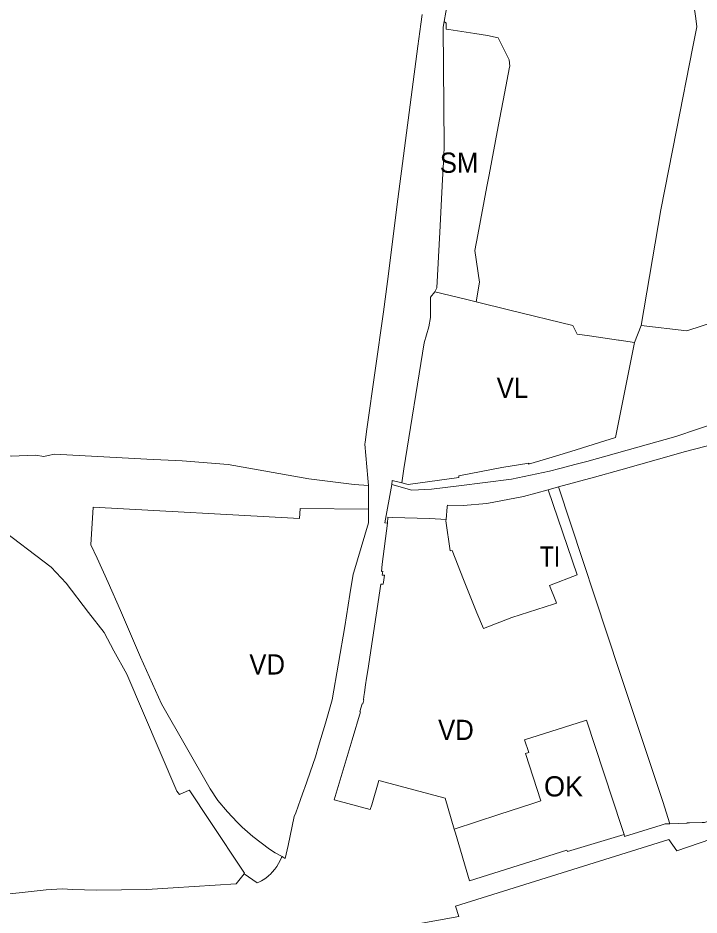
# Model space of a CAD drawing. Extents: x -650451 to -642268, y -1075216 to -1066610.
# Drawn here: x -646951 to -646547, y -1070109 to -1069577 of the extents above; entities that cross this region are included whole.
import ezdxf

# ---------------------------------------------------------------- set-up
doc = ezdxf.new("R2010")
doc.units = 0
doc.header["$LTSCALE"] = 4.8
for name, color, linetype, lineweight in [('13', 7, 'Continuous', 13), ('18', 7, 'Continuous', 13), ('24', 7, 'Continuous', 13), ('25', 7, 'Continuous', 13), ('30', 7, 'Continuous', 13), ('34', 7, 'Continuous', 13), ('35', 7, 'Continuous', 13), ('36', 7, 'Continuous', 13), ('46', 7, 'Continuous', 13)]:
    doc.layers.add(name, color=color, linetype=linetype, lineweight=lineweight)
doc.layers.add('62', color=7, linetype='Continuous')

msp = doc.modelspace()

# ---------------------------------------------------------------- linework, layer by layer
at = {"layer": '13'}
for points in [[(-646692.41, -1070058.37), (-646666.05, -1070049.71), (-646645.86, -1070043.02), (-646641.11, -1070041.49), (-646650.08, -1070013.48), (-646648.18, -1070012.92), (-646650.78, -1070005.32), (-646615.04, -1069994.08), (-646613.89, -1069993.72), (-646593.18, -1070056.84), (-646591.62, -1070061.59)], [(-646591.62, -1070061.59), (-646625.29, -1070071.57), (-646625.53, -1070070.79), (-646683.39, -1070088.95), (-646691.73, -1070060.68), (-646692.41, -1070058.37)]]:
    msp.add_lwpolyline(points, dxfattribs=at)
at = {"layer": '18'}
for points in [[(-646703.88, -1069739.43), (-646702.67, -1069737.03), (-646700.97, -1069703.95), (-646699.78, -1069680.46), (-646699.3, -1069672.67), (-646698.64, -1069658.79), (-646698.34, -1069652.98), (-646698.96, -1069582.26), (-646698.4, -1069578.93)], [(-646698.4, -1069578.93), (-646697.31, -1069579.97), (-646697.31, -1069583.47), (-646695.61, -1069583.8), (-646695.65, -1069583.72), (-646680.25, -1069585.99), (-646672.68, -1069587.24), (-646666.36, -1069588.57), (-646659.83, -1069601.8), (-646659.52, -1069605.53), (-646659.65, -1069605.99), (-646662.57, -1069621.66), (-646666.26, -1069641.2), (-646671.69, -1069669.92), (-646673, -1069676.8), (-646678.52, -1069705.63), (-646680.28, -1069714.83), (-646677.36, -1069733.65), (-646679.46, -1069745.37)], [(-646679.46, -1069745.37), (-646684.88, -1069744.05), (-646703.88, -1069739.43)]]:
    msp.add_lwpolyline(points, dxfattribs=at)
at = {"layer": '24'}
for points in [[(-646642.89, -1069357.68), (-646644.22, -1069361.78), (-646652.72, -1069388.08), (-646677.18, -1069463.79), (-646679.13, -1069473.51), (-646680.77, -1069481.22), (-646684.95, -1069502.53), (-646686.56, -1069511.7), (-646693.58, -1069550.28), (-646694.47, -1069556.69), (-646698.4, -1069578.93)], [(-646714.037, -1069593.585), (-646712.34, -1069580.49), (-646711.442, -1069574.759)], [(-646698.4, -1069578.93), (-646698.96, -1069582.26), (-646698.34, -1069652.98), (-646698.64, -1069658.79), (-646699.3, -1069672.67), (-646699.78, -1069680.46), (-646700.97, -1069703.95), (-646702.67, -1069737.03), (-646703.88, -1069739.43)], [(-646732.143, -1069733.308), (-646725.82, -1069684.5), (-646714.037, -1069593.585)], [(-646743.31, -1069854.26), (-646743.7, -1069850.07), (-646745.56, -1069829.84), (-646745.38, -1069828.58), (-646744.309, -1069820.977), (-646734.48, -1069751.35), (-646732.143, -1069733.308)], [(-646703.88, -1069739.43), (-646706.51, -1069742.6), (-646706.45, -1069754.56), (-646707.47, -1069760.26), (-646710.23, -1069769.75), (-646722.29, -1069844.37), (-646723.5, -1069852.83)], [(-646794.65, -1070074.64), (-646792.72, -1070075.77), (-646791.07, -1070068.11), (-646787.36, -1070050.91), (-646786.47, -1070048.62), (-646783.66, -1070040.78), (-646781.53, -1070034.66), (-646781.39, -1070034.23), (-646774.86, -1070015.47), (-646772.96, -1070009.03), (-646768.91, -1069995.43), (-646764.81, -1069981.64), (-646757.45, -1069938.12), (-646754.36, -1069919.12), (-646752.38, -1069906.9), (-646752.07, -1069905.84), (-646743.31, -1069876.55), (-646743.31, -1069868.47), (-646743.31, -1069854.26)], [(-646729.54, -1069853.69), (-646733.62, -1069876.59), (-646732.08, -1069876.71)], [(-646723.5, -1069852.83), (-646729.24, -1069851.41), (-646729.54, -1069853.69)], [(-646732.08, -1069876.71), (-646735.15, -1069901.1), (-646735.69, -1069905.4), (-646734.84, -1069905.23), (-646735.19, -1069907.53), (-646733.76, -1069907.63), (-646734.41, -1069911.69), (-646734.62, -1069912.97), (-646735.99, -1069912.84), (-646743.72, -1069964.15), (-646744.42, -1069968.76), (-646745.01, -1069972.71), (-646745.7, -1069977.28), (-646746.06, -1069979.62), (-646746.35, -1069981.55), (-646746.07, -1069981.64), (-646746.77, -1069983.94), (-646747.05, -1069983.85), (-646748.48, -1069988.52), (-646748.13, -1069988.62), (-646753.06, -1070005.25), (-646763.66, -1070040.96), (-646742.32, -1070046.69), (-646741.44, -1070043.82), (-646737.2, -1070029.43), (-646697.83, -1070040.01), (-646692.41, -1070058.37)], [(-646564.36, -1070055.13), (-646554.59, -1070054.69), (-646554.18, -1070054.77), (-646554.18, -1070054.65), (-646553.63, -1070054.65), (-646552.83, -1070054.64), (-646545.23, -1070054.44), (-646543.77, -1070054.42), (-646524.53, -1070048), (-646524.51, -1070048.06), (-646491.01, -1070036.85), (-646482.5, -1070033.96), (-646474.21, -1070031.18), (-646459.85, -1070026.36), (-646416.71, -1070006.02), (-646415.95, -1070005.23), (-646379.52, -1069987.68), (-646375.45, -1069985.67)], [(-646461.415, -1070037.991), (-646512.41, -1070054.76), (-646560.3, -1070071.2), (-646564.98, -1070064.53), (-646691.65, -1070104.1)], [(-646692.41, -1070058.37), (-646691.73, -1070060.68), (-646683.39, -1070088.95), (-646625.53, -1070070.79), (-646625.29, -1070071.57), (-646591.62, -1070061.59)], [(-646591.62, -1070061.59), (-646591.29, -1070062.61), (-646569.65, -1070056.01), (-646567.12, -1070055.12), (-646567.03, -1070055.25), (-646564.36, -1070055.13)], [(-646817.15, -1070084.76), (-646809.35, -1070090.25), (-646808.52, -1070089.88), (-646806.75, -1070088.96), (-646804.8, -1070087.72), (-646803.08, -1070086.35), (-646802.45, -1070085.8), (-646801.6, -1070085.04), (-646800.46, -1070083.91), (-646798.91, -1070082.09), (-646797.76, -1070080.47), (-646796.72, -1070078.77), (-646795.77, -1070077), (-646794.89, -1070075.2), (-646794.65, -1070074.64)], [(-647036.03, -1070094.96), (-647034.17, -1070096.49), (-647031.73, -1070097.21), (-647003.49, -1070099.66), (-646995.86, -1070099.52), (-646993.92, -1070099.49), (-646968.89, -1070098.02), (-646934.63, -1070094.24), (-646925.08, -1070093.82), (-646918.75, -1070094.08), (-646904.97, -1070094.52), (-646874.9, -1070094.1), (-646859.29, -1070093.1), (-646821.89, -1070090.7), (-646817.15, -1070084.76)], [(-646691.65, -1070104.1), (-646689.76, -1070110.18), (-646723.71, -1070116.32), (-646723.78, -1070116.13), (-646725.17, -1070116.36), (-646748.31, -1070117.83)]]:
    msp.add_lwpolyline(points, dxfattribs=at)
at = {"layer": '25'}
for points in [[(-646293.76, -1069728), (-646302.57, -1069735.2), (-646304.16, -1069736.47), (-646313.19, -1069743.8), (-646338.27, -1069759.27), (-646344.21, -1069763.44), (-646344.66, -1069762.49), (-646361.34, -1069771.83), (-646382.99, -1069782.94), (-646392.12, -1069787.63), (-646426.62, -1069799.39), (-646437.16, -1069802.41), (-646454.87, -1069807.49), (-646482.45, -1069815.52), (-646483.37, -1069815.8), (-646527.36, -1069826.98), (-646536.68, -1069829.35), (-646555.95, -1069834.37), (-646560.76, -1069835.73), (-646593.63, -1069845), (-646609.14, -1069849.37), (-646630.57, -1069855.24), (-646636.59, -1069856.89)], [(-646729.54, -1069853.69), (-646717.66, -1069857.11), (-646705.87, -1069856.62), (-646689.73, -1069854.58), (-646658.5, -1069850.59), (-646635.93, -1069845.82), (-646629.83, -1069844.23), (-646620.06, -1069841.69), (-646613.65, -1069840.02), (-646560.92, -1069825.33), (-646522.32, -1069812.28), (-646515.63, -1069810.24)], [(-647060.029, -1069817.854), (-646993.81, -1069829.12), (-646955.45, -1069836.93), (-646940.94, -1069836.34)], [(-646940.94, -1069836.34), (-646936.08, -1069837.11), (-646933.39, -1069836.51)], [(-646933.39, -1069836.51), (-646929.67, -1069835.68), (-646875, -1069838.65), (-646853.88, -1069839.8), (-646826.63, -1069841.84), (-646778.74, -1069850.44), (-646751.8, -1069853.72), (-646743.31, -1069854.26), (-646743.31, -1069868.47)], [(-646732.08, -1069876.71), (-646733.62, -1069876.59), (-646729.54, -1069853.69)], [(-646636.59, -1069856.89), (-646651.22, -1069860.89), (-646672.99, -1069864.96), (-646687.19, -1069866.14), (-646696.48, -1069866.07), (-646696.56, -1069866.95), (-646697.22, -1069874.56)], [(-646931.67, -1069902.89), (-646964.111, -1069878.315), (-647034.195, -1069877.629), (-647076, -1069875.85), (-647081.25, -1069875.56), (-647081.26, -1069875.76), (-647088.94, -1069875.34), (-647088.93, -1069875.14), (-647094.24, -1069874.85), (-647116.31, -1069873.65), (-647118.77, -1069873.51), (-647133.58, -1069872.73), (-647136.94, -1069872.55), (-647173.23, -1069871.09)], [(-646743.31, -1069868.47), (-646783.85, -1069868.01), (-646784.27, -1069873.85), (-646906.85, -1069867.12), (-646908.08, -1069889.5), (-646904.47, -1069897.39), (-646897.87, -1069911.92), (-646890.58, -1069928.52), (-646878.63, -1069956.29), (-646866.12, -1069984.02), (-646837.29, -1070034.47), (-646832.86, -1070041.26), (-646827.1, -1070048.03), (-646821.31, -1070054.15), (-646818.27, -1070057.1), (-646812.07, -1070062.75), (-646802.06, -1070070.23), (-646798.65, -1070072.29), (-646794.65, -1070074.64)], [(-646697.22, -1069874.56), (-646706.88, -1069873.9), (-646729.19, -1069873.26), (-646731.88, -1069873.19), (-646732.08, -1069876.71)], [(-646817.15, -1070084.76), (-646816.9, -1070084.45), (-646837.65, -1070053.22), (-646849.33, -1070035.63), (-646849.79, -1070035.17), (-646855.62, -1070037.66), (-646857.06, -1070035.86), (-646886.85, -1069966.26), (-646894.42, -1069952.39), (-646900.26, -1069941.64), (-646909.48, -1069929.65), (-646922.79, -1069912.31), (-646931.67, -1069902.89)], [(-646794.65, -1070074.64), (-646794.89, -1070075.2), (-646795.77, -1070077), (-646796.72, -1070078.77), (-646797.76, -1070080.47), (-646798.91, -1070082.09), (-646800.46, -1070083.91), (-646801.6, -1070085.04), (-646802.45, -1070085.8), (-646803.08, -1070086.35), (-646804.8, -1070087.72), (-646806.75, -1070088.96), (-646808.52, -1070089.88), (-646809.35, -1070090.25), (-646817.15, -1070084.76)]]:
    msp.add_lwpolyline(points, dxfattribs=at)
at = {"layer": '30'}
for points in [[(-646636.59, -1069856.89), (-646619.55, -1069907.32), (-646635.78, -1069913.73), (-646632.11, -1069923.03), (-646631.71, -1069924.15), (-646633.48, -1069924.72), (-646658.16, -1069932.71), (-646675.15, -1069939.3), (-646679.04, -1069929.94), (-646686.84, -1069910.22), (-646693.69, -1069892.98), (-646694.78, -1069893.05), (-646697.41, -1069875.35), (-646697.22, -1069874.56)], [(-646697.22, -1069874.56), (-646696.56, -1069866.95), (-646696.48, -1069866.07), (-646687.19, -1069866.14), (-646672.99, -1069864.96), (-646651.22, -1069860.89), (-646636.59, -1069856.89)]]:
    msp.add_lwpolyline(points, dxfattribs=at)
at = {"layer": '34'}
for points in [[(-646630.57, -1069855.24), (-646609.14, -1069849.37), (-646593.63, -1069845), (-646560.76, -1069835.73), (-646555.95, -1069834.37), (-646536.68, -1069829.35), (-646527.36, -1069826.98), (-646483.37, -1069815.8), (-646482.45, -1069815.52), (-646454.87, -1069807.49), (-646437.16, -1069802.41), (-646426.62, -1069799.39), (-646392.12, -1069787.63), (-646382.99, -1069782.94), (-646361.34, -1069771.83), (-646344.66, -1069762.49), (-646344.21, -1069763.44), (-646338.27, -1069759.27), (-646313.19, -1069743.8), (-646304.16, -1069736.47), (-646302.57, -1069735.2), (-646293.76, -1069728)], [(-646723.5, -1069852.83), (-646722.29, -1069844.37), (-646710.23, -1069769.75), (-646707.47, -1069760.26), (-646706.45, -1069754.56), (-646706.51, -1069742.6), (-646703.88, -1069739.43)], [(-646703.88, -1069739.43), (-646684.88, -1069744.05), (-646679.46, -1069745.37)], [(-646679.46, -1069745.37), (-646659.34, -1069750.26), (-646622, -1069759.34), (-646619.49, -1069764.46), (-646612.22, -1069765.55), (-646594.92, -1069768.13), (-646594.61, -1069768.18), (-646585.51, -1069769.57)], [(-646585.51, -1069769.57), (-646588.25, -1069783.37), (-646593.34, -1069808.99)], [(-646593.34, -1069808.99), (-646596.7, -1069825.92), (-646599.9, -1069826.9), (-646623.31, -1069834.1), (-646638.34, -1069838.73), (-646648.28, -1069841.78), (-646648.18, -1069841.04), (-646664.22, -1069843.72), (-646689.8, -1069848.71), (-646689.63, -1069849.7), (-646719.82, -1069853.78), (-646723.5, -1069852.83)], [(-646564.36, -1070055.13), (-646568.61, -1070041.85), (-646569.56, -1070039), (-646589.43, -1069979.62), (-646594.38, -1069964.82), (-646630.57, -1069855.24)], [(-646375.45, -1069985.67), (-646379.52, -1069987.68), (-646415.95, -1070005.23), (-646416.71, -1070006.02), (-646459.85, -1070026.36), (-646474.21, -1070031.18), (-646482.5, -1070033.96), (-646491.01, -1070036.85), (-646524.51, -1070048.06), (-646524.53, -1070048), (-646543.77, -1070054.42), (-646545.23, -1070054.44), (-646552.83, -1070054.64), (-646553.63, -1070054.65), (-646554.18, -1070054.65), (-646554.18, -1070054.77), (-646554.59, -1070054.69), (-646564.36, -1070055.13)], [(-646691.65, -1070104.1), (-646564.98, -1070064.53), (-646560.3, -1070071.2), (-646512.41, -1070054.76), (-646461.415, -1070037.991)], [(-646725.17, -1070116.36), (-646723.78, -1070116.13), (-646723.71, -1070116.32), (-646689.76, -1070110.18), (-646691.65, -1070104.1)]]:
    msp.add_lwpolyline(points, dxfattribs=at)
at = {"layer": '35'}
for points in [[(-646697.22, -1069874.56), (-646697.41, -1069875.35), (-646694.78, -1069893.05), (-646693.69, -1069892.98), (-646686.84, -1069910.22), (-646679.04, -1069929.94), (-646675.15, -1069939.3), (-646658.16, -1069932.71), (-646633.48, -1069924.72), (-646631.71, -1069924.15), (-646632.11, -1069923.03), (-646635.78, -1069913.73), (-646619.55, -1069907.32), (-646636.59, -1069856.89), (-646630.57, -1069855.24)], [(-646630.57, -1069855.24), (-646594.38, -1069964.82), (-646589.43, -1069979.62), (-646569.56, -1070039), (-646568.61, -1070041.85), (-646564.36, -1070055.13)], [(-646794.65, -1070074.64), (-646798.65, -1070072.29), (-646802.06, -1070070.23), (-646812.07, -1070062.75), (-646818.27, -1070057.1), (-646821.31, -1070054.15), (-646827.1, -1070048.03), (-646832.86, -1070041.26), (-646837.29, -1070034.47), (-646866.12, -1069984.02), (-646878.63, -1069956.29), (-646890.58, -1069928.52), (-646897.87, -1069911.92), (-646904.47, -1069897.39), (-646908.08, -1069889.5), (-646906.85, -1069867.12), (-646784.27, -1069873.85), (-646783.85, -1069868.01), (-646743.31, -1069868.47)], [(-646743.31, -1069868.47), (-646743.31, -1069876.55), (-646752.07, -1069905.84), (-646752.38, -1069906.9), (-646754.36, -1069919.12), (-646757.45, -1069938.12), (-646764.81, -1069981.64), (-646768.91, -1069995.43), (-646772.96, -1070009.03), (-646774.86, -1070015.47), (-646781.39, -1070034.23), (-646781.53, -1070034.66), (-646783.66, -1070040.78), (-646786.47, -1070048.62), (-646787.36, -1070050.91), (-646791.07, -1070068.11), (-646792.72, -1070075.77), (-646794.65, -1070074.64)], [(-646692.41, -1070058.37), (-646697.83, -1070040.01), (-646737.2, -1070029.43), (-646741.44, -1070043.82), (-646742.32, -1070046.69), (-646763.66, -1070040.96), (-646753.06, -1070005.25), (-646748.13, -1069988.62), (-646748.48, -1069988.52), (-646747.05, -1069983.85), (-646746.77, -1069983.94), (-646746.07, -1069981.64), (-646746.35, -1069981.55), (-646746.06, -1069979.62), (-646745.7, -1069977.28), (-646745.01, -1069972.71), (-646744.42, -1069968.76), (-646743.72, -1069964.15), (-646735.99, -1069912.84), (-646734.62, -1069912.97), (-646734.41, -1069911.69), (-646733.76, -1069907.63), (-646735.19, -1069907.53), (-646734.84, -1069905.23), (-646735.69, -1069905.4), (-646735.15, -1069901.1), (-646732.08, -1069876.71)], [(-646732.08, -1069876.71), (-646731.88, -1069873.19), (-646729.19, -1069873.26), (-646706.88, -1069873.9), (-646697.22, -1069874.56)], [(-646591.62, -1070061.59), (-646593.18, -1070056.84), (-646613.89, -1069993.72), (-646615.04, -1069994.08), (-646650.78, -1070005.32), (-646648.18, -1070012.92), (-646650.08, -1070013.48), (-646641.11, -1070041.49), (-646645.86, -1070043.02), (-646666.05, -1070049.71), (-646692.41, -1070058.37)], [(-646564.36, -1070055.13), (-646567.03, -1070055.25), (-646567.12, -1070055.12), (-646569.65, -1070056.01), (-646591.29, -1070062.61), (-646591.62, -1070061.59)]]:
    msp.add_lwpolyline(points, dxfattribs=at)
at = {"layer": '36'}
for points in [[(-646698.4, -1069578.93), (-646694.47, -1069556.69), (-646693.58, -1069550.28), (-646686.56, -1069511.7), (-646684.95, -1069502.53), (-646680.77, -1069481.22), (-646679.13, -1069473.51), (-646677.18, -1069463.79), (-646652.72, -1069388.08), (-646644.22, -1069361.78), (-646642.89, -1069357.68), (-646626.774, -1069359.349)], [(-646626.774, -1069359.349), (-646580.797, -1069364.111), (-646573.08, -1069414.47), (-646572.86, -1069416.23), (-646562.65, -1069483.12), (-646557.39, -1069519.61), (-646557.09, -1069521.46), (-646549.097, -1069577.256), (-646548.41, -1069582.03), (-646550.76, -1069593.9), (-646560.5, -1069643.52), (-646569.86, -1069690.67), (-646581.489, -1069759.421), (-646585.51, -1069769.57)], [(-646679.46, -1069745.37), (-646677.36, -1069733.65), (-646680.28, -1069714.83), (-646678.52, -1069705.63), (-646673, -1069676.8), (-646671.69, -1069669.92), (-646666.26, -1069641.2), (-646662.57, -1069621.66), (-646659.65, -1069605.99), (-646659.52, -1069605.53), (-646659.83, -1069601.8), (-646666.36, -1069588.57), (-646672.68, -1069587.24), (-646680.25, -1069585.99), (-646695.65, -1069583.72), (-646695.61, -1069583.8), (-646697.31, -1069583.47), (-646697.31, -1069579.97), (-646698.4, -1069578.93)], [(-646585.51, -1069769.57), (-646594.61, -1069768.18), (-646594.92, -1069768.13), (-646612.22, -1069765.55), (-646619.49, -1069764.46), (-646622, -1069759.34), (-646659.34, -1069750.26), (-646679.46, -1069745.37)]]:
    msp.add_lwpolyline(points, dxfattribs=at)
at = {"layer": '46'}
for points in [[(-646581.489, -1069759.421), (-646569.86, -1069690.67), (-646560.5, -1069643.52), (-646550.76, -1069593.9), (-646548.41, -1069582.03), (-646549.097, -1069577.256), (-646557.09, -1069521.46), (-646557.39, -1069519.61), (-646562.65, -1069483.12), (-646572.86, -1069416.23), (-646573.08, -1069414.47), (-646580.797, -1069364.111), (-646626.774, -1069359.349)], [(-646258.086, -1069602.285), (-646321.973, -1069686.855), (-646554.262, -1069762.602), (-646581.489, -1069759.421)]]:
    msp.add_lwpolyline(points, dxfattribs=at)

# ---------------------------------------------------------------- texts
at = {"layer": '62'}
for s, width, p in [('SM', 0.95, (-646700.998, -1069668.76)), ('VL', 0.95, (-646667.223, -1069802.446)), ('TI', 0.85, (-646641.654, -1069902.505)), ('VD', 0.95, (-646814.069, -1069966.537)), ('VD', 0.95, (-646701.993, -1070005.422))]:
    msp.add_text(s, height=12, dxfattribs=dict(at, width=width)).set_placement(p)
msp.add_text('OK', height=12, dxfattribs=at).set_placement((-646639.131, -1070038.915))

doc.saveas('drawing.dxf')
